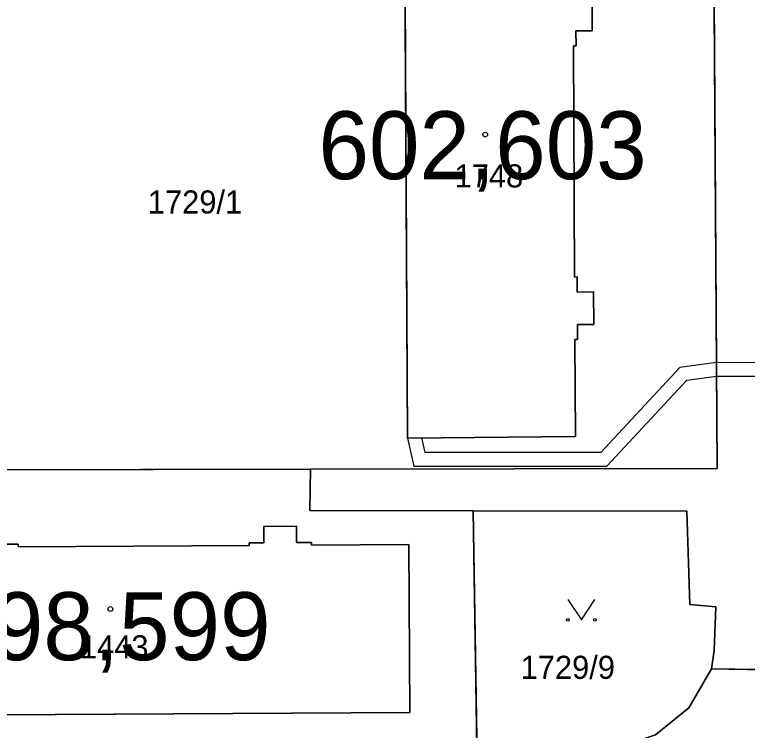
# Model space of a CAD drawing. Extents: x -689422 to -685210, y -987725 to -982160.
# Drawn here: x -687143.6 to -687089.7, y -985084.5 to -985031.8 of the extents above; entities that cross this region are included whole.
import ezdxf

# ---------------------------------------------------------------- set-up
doc = ezdxf.new("R2010")
doc.units = 0
for name, color, linetype in [('KN_Budovy', 7, 'Continuous'), ('KN_Budovy_cisla_domovni', 7, 'Continuous'), ('KN_Hranice_parcel', 7, 'Continuous'), ('KN_Parcelni cisla', 7, 'Continuous'), ('KN_Polygon parcely', 7, 'Continuous'), ('KN_POZEMKY_OSTATNI PLOCHA', 7, 'Continuous'), ('KN_POZEMKY_ZASTAVENA PLOCHA', 7, 'Continuous'), ('KN_VYUZITI_17_ostatni plocha_ostatni komunikace', 7, 'Continuous'), ('KN_VYUZITI_19_ostatni plocha_zelen', 7, 'Continuous'), ('KN_VYUZITI_26_ostatni plocha_jina plocha', 7, 'Continuous'), ('KN_Věcná břemena k části', 7, 'Continuous'), ('KN_Značky budov', 7, 'Continuous'), ('KN_Značky kultur', 7, 'Continuous')]:
    doc.layers.add(name, color=color, linetype=linetype)

msp = doc.modelspace()

# ---------------------------------------------------------------- linework, layer by layer
at = {"layer": 'KN_Budovy'}
for points in [[(-687102.19, -985051.14), (-687102.39, -985051.15), (-687102.48, -985034.12), (-687102.28, -985034.12), (-687102.29, -985033.02), (-687101.09, -985033.02), (-687101.1, -985030.61), (-687102.3, -985030.62), (-687102.31, -985029.52), (-687102.51, -985029.52), (-687102.56, -985019.14), (-687114.93, -985019.2), (-687114.7, -985063), (-687102.33, -985062.89), (-687102.37, -985055.75), (-687102.17, -985055.75), (-687102.17, -985054.65), (-687100.97, -985054.64), (-687100.99, -985052.24), (-687102.19, -985052.25)], [(-687158.06, -985083.46), (-687114.51, -985083.2), (-687114.6, -985070.85), (-687121.75, -985070.89), (-687121.76, -985070.69), (-687122.86, -985070.7), (-687122.86, -985069.5), (-687125.27, -985069.51), (-687125.26, -985070.71), (-687126.36, -985070.72), (-687126.36, -985070.92), (-687143.35, -985071.02), (-687143.35, -985070.82), (-687144.45, -985070.82), (-687144.46, -985069.62), (-687146.86, -985069.63), (-687146.85, -985070.84), (-687147.95, -985070.84), (-687147.95, -985071.04), (-687158.12, -985071.1)]]:
    msp.add_lwpolyline(points, close=True, dxfattribs=at)
at = {"layer": 'KN_Hranice_parcel'}
for p, q in [((-687109.55, -985088.16), (-687109.85, -985068.35)), ((-687085.57, -985080.1), (-687092.32, -985079.99))]:
    msp.add_line(p, q, dxfattribs=at)
for points in [[(-687121.83, -985065.3), (-687091.9, -985065.24), (-687092.26, -985008.75)], [(-687114.93, -985019.2), (-687114.7, -985063), (-687102.33, -985062.89), (-687102.37, -985055.75), (-687102.17, -985055.75), (-687102.17, -985054.65), (-687100.97, -985054.64), (-687100.99, -985052.24), (-687102.19, -985052.25), (-687102.19, -985051.14), (-687102.39, -985051.15), (-687102.48, -985034.12), (-687102.28, -985034.12), (-687102.29, -985033.02), (-687101.09, -985033.02), (-687101.1, -985030.61), (-687102.3, -985030.62), (-687102.31, -985029.52), (-687102.51, -985029.52), (-687102.56, -985019.14)], [(-687161.67, -985065.11), (-687146.86, -985065.35), (-687121.83, -985065.3)], [(-687109.85, -985068.35), (-687121.89, -985068.34), (-687121.83, -985065.3)], [(-687109.85, -985068.35), (-687094.12, -985068.38), (-687093.9, -985075.26), (-687091.99, -985075.42), (-687092.1, -985078.65), (-687092.32, -985079.99)], [(-687143.35, -985071.02), (-687143.35, -985070.82), (-687144.45, -985070.82), (-687144.46, -985069.62), (-687146.86, -985069.63), (-687146.85, -985070.84), (-687147.95, -985070.84), (-687147.95, -985071.04), (-687158.12, -985071.1), (-687158.06, -985083.46), (-687114.51, -985083.2), (-687114.6, -985070.85), (-687121.75, -985070.89), (-687121.76, -985070.69), (-687122.86, -985070.7), (-687122.86, -985069.5), (-687125.27, -985069.51), (-687125.26, -985070.71), (-687126.36, -985070.72), (-687126.36, -985070.92), (-687143.35, -985071.02)], [(-687092.32, -985079.99), (-687093.98, -985082.86), (-687096.43, -985084.86), (-687100.45, -985086.19), (-687104.32, -985086.69), (-687106.97, -985087.37), (-687109.55, -985088.16)]]:
    msp.add_lwpolyline(points, dxfattribs=at)
at = {"layer": 'KN_Polygon parcely'}
for points in [[(-687092.26, -985008.75), (-687092.25, -985003.03), (-687093.03, -984999.73), (-687094.63, -984997.09), (-687112.62, -984992.01), (-687113.36, -984993.66), (-687134.93, -984993.12), (-687134.93, -984991.18), (-687143.35, -984991.35), (-687141.46, -985030.23), (-687161.13, -985030.64), (-687161.67, -985065.11), (-687146.86, -985065.35), (-687121.83, -985065.3), (-687091.9, -985065.24)], [(-687100.99, -985052.24), (-687102.19, -985052.25), (-687102.19, -985051.14), (-687102.39, -985051.15), (-687102.48, -985034.12), (-687102.28, -985034.12), (-687102.29, -985033.02), (-687101.09, -985033.02), (-687101.1, -985030.61), (-687102.3, -985030.62), (-687102.31, -985029.52), (-687102.51, -985029.52), (-687102.56, -985019.14), (-687114.93, -985019.2), (-687114.7, -985063), (-687102.33, -985062.89), (-687102.37, -985055.75), (-687102.17, -985055.75), (-687102.17, -985054.65), (-687100.97, -985054.64)], [(-687162.57, -985065.19), (-687163.64, -985065.29), (-687163.19, -985085.88), (-687147.14, -985090.99), (-687115.3, -985090.76), (-687111.93, -985089.23), (-687109.55, -985088.16), (-687109.85, -985068.35), (-687121.89, -985068.34), (-687121.83, -985065.3), (-687146.86, -985065.35), (-687161.67, -985065.11)], [(-687109.85, -985068.35), (-687109.55, -985088.16), (-687106.97, -985087.37), (-687104.32, -985086.69), (-687100.45, -985086.19), (-687096.43, -985084.86), (-687093.98, -985082.86), (-687092.32, -985079.99), (-687092.1, -985078.65), (-687091.99, -985075.42), (-687093.9, -985075.26), (-687094.12, -985068.38)], [(-687143.35, -985071.02), (-687126.36, -985070.92), (-687126.36, -985070.72), (-687125.26, -985070.71), (-687125.27, -985069.51), (-687122.86, -985069.5), (-687122.86, -985070.7), (-687121.76, -985070.69), (-687121.75, -985070.89), (-687114.6, -985070.85), (-687114.51, -985083.2), (-687158.06, -985083.46), (-687158.12, -985071.1), (-687147.95, -985071.04), (-687147.95, -985070.84), (-687146.85, -985070.84), (-687146.86, -985069.63), (-687144.46, -985069.62), (-687144.45, -985070.82), (-687143.35, -985070.82)], [(-687143.35, -985071.02), (-687143.35, -985070.82), (-687144.45, -985070.82), (-687144.46, -985069.62), (-687146.86, -985069.63), (-687146.85, -985070.84), (-687147.95, -985070.84), (-687147.95, -985071.04), (-687158.12, -985071.1), (-687158.06, -985083.46), (-687114.51, -985083.2), (-687114.6, -985070.85), (-687121.75, -985070.89), (-687121.76, -985070.69), (-687122.86, -985070.7), (-687122.86, -985069.5), (-687125.27, -985069.51), (-687125.26, -985070.71), (-687126.36, -985070.72), (-687126.36, -985070.92)]]:
    msp.add_lwpolyline(points, close=True, dxfattribs=at)
for points in [[(-687086.26, -985008.71), (-687092.26, -985008.75), (-687091.9, -985065.24), (-687121.83, -985065.3), (-687121.89, -985068.34), (-687109.85, -985068.35), (-687094.12, -985068.38), (-687093.9, -985075.26), (-687091.99, -985075.42), (-687092.1, -985078.65), (-687092.32, -985079.99), (-687085.57, -985080.1)], [(-687101.1, -985030.61), (-687101.09, -985033.02), (-687102.29, -985033.02), (-687102.28, -985034.12), (-687102.48, -985034.12), (-687102.39, -985051.15), (-687102.19, -985051.14), (-687102.19, -985052.25), (-687100.99, -985052.24), (-687100.97, -985054.64), (-687102.17, -985054.65), (-687102.17, -985055.75), (-687102.37, -985055.75), (-687102.33, -985062.89), (-687114.7, -985063), (-687114.93, -985019.2)], [(-687080.53, -985085.27), (-687082.97, -985084), (-687084.66, -985082.27), (-687085.57, -985080.1), (-687092.32, -985079.99), (-687093.98, -985082.86), (-687096.43, -985084.86)]]:
    msp.add_lwpolyline(points, dxfattribs=at)
at = {"layer": 'KN_POZEMKY_OSTATNI PLOCHA'}
for p, q in [((-687091.9, -985065.24), (-687092.26, -985008.75)), ((-687092.26, -985008.75), (-687091.9, -985065.24)), ((-687114.93, -985019.2), (-687114.7, -985063)), ((-687101.09, -985033.02), (-687101.1, -985030.61)), ((-687102.28, -985034.12), (-687102.29, -985033.02)), ((-687102.29, -985033.02), (-687101.09, -985033.02)), ((-687102.39, -985051.15), (-687102.48, -985034.12)), ((-687102.48, -985034.12), (-687102.28, -985034.12)), ((-687102.19, -985051.14), (-687102.39, -985051.15)), ((-687102.19, -985052.25), (-687102.19, -985051.14)), ((-687100.99, -985052.24), (-687102.19, -985052.25)), ((-687100.97, -985054.64), (-687100.99, -985052.24)), ((-687102.17, -985054.65), (-687100.97, -985054.64)), ((-687102.17, -985055.75), (-687102.17, -985054.65)), ((-687102.33, -985062.89), (-687102.37, -985055.75)), ((-687102.37, -985055.75), (-687102.17, -985055.75)), ((-687114.7, -985063), (-687102.33, -985062.89)), ((-687121.83, -985065.3), (-687146.86, -985065.35)), ((-687146.86, -985065.35), (-687121.83, -985065.3)), ((-687121.89, -985068.34), (-687121.83, -985065.3)), ((-687121.83, -985065.3), (-687121.89, -985068.34)), ((-687121.83, -985065.3), (-687091.9, -985065.24)), ((-687091.9, -985065.24), (-687121.83, -985065.3)), ((-687109.85, -985068.35), (-687121.89, -985068.34)), ((-687121.89, -985068.34), (-687109.85, -985068.35)), ((-687094.12, -985068.38), (-687109.85, -985068.35)), ((-687109.85, -985068.35), (-687094.12, -985068.38)), ((-687109.55, -985088.16), (-687109.85, -985068.35)), ((-687109.85, -985068.35), (-687109.55, -985088.16)), ((-687093.9, -985075.26), (-687094.12, -985068.38)), ((-687094.12, -985068.38), (-687093.9, -985075.26)), ((-687122.86, -985069.5), (-687125.27, -985069.51)), ((-687125.27, -985069.51), (-687125.26, -985070.71)), ((-687122.86, -985070.7), (-687122.86, -985069.5)), ((-687143.35, -985070.82), (-687144.45, -985070.82)), ((-687143.35, -985071.02), (-687143.35, -985070.82)), ((-687126.36, -985070.92), (-687143.35, -985071.02)), ((-687125.26, -985070.71), (-687126.36, -985070.72)), ((-687126.36, -985070.72), (-687126.36, -985070.92)), ((-687121.76, -985070.69), (-687122.86, -985070.7)), ((-687121.75, -985070.89), (-687121.76, -985070.69)), ((-687114.6, -985070.85), (-687121.75, -985070.89)), ((-687114.51, -985083.2), (-687114.6, -985070.85)), ((-687091.99, -985075.42), (-687093.9, -985075.26)), ((-687093.9, -985075.26), (-687091.99, -985075.42)), ((-687092.1, -985078.65), (-687091.99, -985075.42)), ((-687091.99, -985075.42), (-687092.1, -985078.65)), ((-687092.32, -985079.99), (-687092.1, -985078.65)), ((-687092.1, -985078.65), (-687092.32, -985079.99)), ((-687093.98, -985082.86), (-687092.32, -985079.99)), ((-687092.32, -985079.99), (-687093.98, -985082.86)), ((-687092.32, -985079.99), (-687085.57, -985080.1)), ((-687085.57, -985080.1), (-687092.32, -985079.99)), ((-687096.43, -985084.86), (-687093.98, -985082.86)), ((-687093.98, -985082.86), (-687096.43, -985084.86)), ((-687158.06, -985083.46), (-687114.51, -985083.2))]:
    msp.add_line(p, q, dxfattribs=at)
at = {"layer": 'KN_POZEMKY_ZASTAVENA PLOCHA'}
for p, q in [((-687114.7, -985063), (-687114.93, -985019.2)), ((-687101.1, -985030.61), (-687101.09, -985033.02)), ((-687101.09, -985033.02), (-687102.29, -985033.02)), ((-687102.29, -985033.02), (-687102.28, -985034.12)), ((-687102.28, -985034.12), (-687102.48, -985034.12)), ((-687102.48, -985034.12), (-687102.39, -985051.15)), ((-687102.39, -985051.15), (-687102.19, -985051.14)), ((-687102.19, -985051.14), (-687102.19, -985052.25)), ((-687102.19, -985052.25), (-687100.99, -985052.24)), ((-687100.99, -985052.24), (-687100.97, -985054.64)), ((-687100.97, -985054.64), (-687102.17, -985054.65)), ((-687102.17, -985054.65), (-687102.17, -985055.75)), ((-687102.17, -985055.75), (-687102.37, -985055.75)), ((-687102.37, -985055.75), (-687102.33, -985062.89)), ((-687102.33, -985062.89), (-687114.7, -985063)), ((-687125.27, -985069.51), (-687122.86, -985069.5)), ((-687125.26, -985070.71), (-687125.27, -985069.51)), ((-687122.86, -985069.5), (-687122.86, -985070.7)), ((-687144.45, -985070.82), (-687143.35, -985070.82)), ((-687143.35, -985070.82), (-687143.35, -985071.02)), ((-687143.35, -985071.02), (-687126.36, -985070.92)), ((-687126.36, -985070.72), (-687125.26, -985070.71)), ((-687126.36, -985070.92), (-687126.36, -985070.72)), ((-687122.86, -985070.7), (-687121.76, -985070.69)), ((-687121.76, -985070.69), (-687121.75, -985070.89)), ((-687121.75, -985070.89), (-687114.6, -985070.85)), ((-687114.6, -985070.85), (-687114.51, -985083.2)), ((-687114.51, -985083.2), (-687158.06, -985083.46))]:
    msp.add_line(p, q, dxfattribs=at)
at = {"layer": 'KN_VYUZITI_17_ostatni plocha_ostatni komunikace'}
for p, q in [((-687091.9, -985065.24), (-687092.26, -985008.75)), ((-687121.89, -985068.34), (-687121.83, -985065.3)), ((-687121.83, -985065.3), (-687091.9, -985065.24)), ((-687109.85, -985068.35), (-687121.89, -985068.34)), ((-687094.12, -985068.38), (-687109.85, -985068.35)), ((-687093.9, -985075.26), (-687094.12, -985068.38)), ((-687091.99, -985075.42), (-687093.9, -985075.26)), ((-687092.1, -985078.65), (-687091.99, -985075.42)), ((-687092.32, -985079.99), (-687092.1, -985078.65)), ((-687093.98, -985082.86), (-687092.32, -985079.99)), ((-687092.32, -985079.99), (-687085.57, -985080.1)), ((-687085.57, -985080.1), (-687092.32, -985079.99)), ((-687096.43, -985084.86), (-687093.98, -985082.86))]:
    msp.add_line(p, q, dxfattribs=at)
at = {"layer": 'KN_VYUZITI_19_ostatni plocha_zelen'}
for p, q in [((-687109.85, -985068.35), (-687094.12, -985068.38)), ((-687109.55, -985088.16), (-687109.85, -985068.35)), ((-687094.12, -985068.38), (-687093.9, -985075.26)), ((-687093.9, -985075.26), (-687091.99, -985075.42)), ((-687091.99, -985075.42), (-687092.1, -985078.65)), ((-687092.1, -985078.65), (-687092.32, -985079.99)), ((-687092.32, -985079.99), (-687093.98, -985082.86)), ((-687093.98, -985082.86), (-687096.43, -985084.86))]:
    msp.add_line(p, q, dxfattribs=at)
at = {"layer": 'KN_VYUZITI_26_ostatni plocha_jina plocha'}
for p, q in [((-687092.26, -985008.75), (-687091.9, -985065.24)), ((-687114.93, -985019.2), (-687114.7, -985063)), ((-687101.09, -985033.02), (-687101.1, -985030.61)), ((-687102.28, -985034.12), (-687102.29, -985033.02)), ((-687102.29, -985033.02), (-687101.09, -985033.02)), ((-687102.39, -985051.15), (-687102.48, -985034.12)), ((-687102.48, -985034.12), (-687102.28, -985034.12)), ((-687102.19, -985051.14), (-687102.39, -985051.15)), ((-687102.19, -985052.25), (-687102.19, -985051.14)), ((-687100.99, -985052.24), (-687102.19, -985052.25)), ((-687100.97, -985054.64), (-687100.99, -985052.24)), ((-687102.17, -985054.65), (-687100.97, -985054.64)), ((-687102.17, -985055.75), (-687102.17, -985054.65)), ((-687102.33, -985062.89), (-687102.37, -985055.75)), ((-687102.37, -985055.75), (-687102.17, -985055.75)), ((-687114.7, -985063), (-687102.33, -985062.89)), ((-687121.83, -985065.3), (-687146.86, -985065.35)), ((-687146.86, -985065.35), (-687121.83, -985065.3)), ((-687121.83, -985065.3), (-687121.89, -985068.34)), ((-687091.9, -985065.24), (-687121.83, -985065.3)), ((-687121.89, -985068.34), (-687109.85, -985068.35)), ((-687109.85, -985068.35), (-687109.55, -985088.16)), ((-687122.86, -985069.5), (-687125.27, -985069.51)), ((-687125.27, -985069.51), (-687125.26, -985070.71)), ((-687122.86, -985070.7), (-687122.86, -985069.5)), ((-687143.35, -985070.82), (-687144.45, -985070.82)), ((-687143.35, -985071.02), (-687143.35, -985070.82)), ((-687126.36, -985070.92), (-687143.35, -985071.02)), ((-687125.26, -985070.71), (-687126.36, -985070.72)), ((-687126.36, -985070.72), (-687126.36, -985070.92)), ((-687121.76, -985070.69), (-687122.86, -985070.7)), ((-687121.75, -985070.89), (-687121.76, -985070.69)), ((-687114.6, -985070.85), (-687121.75, -985070.89)), ((-687114.51, -985083.2), (-687114.6, -985070.85)), ((-687158.06, -985083.46), (-687114.51, -985083.2))]:
    msp.add_line(p, q, dxfattribs=at)
at = {"layer": 'KN_Věcná břemena k části'}
msp.add_lwpolyline([(-687071.31, -985075.17), (-687071.33, -985073.95), (-687071.75, -985073.9), (-687071.85, -985062.31), (-687073.19, -985057.43), (-687076.54, -985054), (-687083.48, -985057.48), (-687084.97, -985057.48), (-687091.95, -985057.45), (-687094.63, -985057.8), (-687100.45, -985064.07), (-687113.4, -985064.07), (-687113.63, -985062.99), (-687114.7, -985063), (-687114.22, -985065.07), (-687100.01, -985065.07), (-687094.13, -985058.74), (-687091.94, -985058.44), (-687085.42, -985058.45), (-687083.2, -985058.46), (-687076.74, -985055.22), (-687074.09, -985057.95), (-687072.85, -985062.45), (-687072.75, -985074.8)], close=True, dxfattribs=at)
at = {"layer": 'KN_Značky budov'}
for centre in [(-687108.967, -985040.659), (-687136.567, -985075.589)]:
    msp.add_circle(centre, 0.175, dxfattribs=at)
at = {"layer": 'KN_Značky kultur'}
msp.add_lwpolyline([(-687102.89, -985074.889), (-687101.89, -985076.39), (-687100.89, -985074.889)], dxfattribs=at)
for centre in [(-687102.89, -985076.389), (-687100.89, -985076.389)]:
    msp.add_circle(centre, 0.1, dxfattribs=at)

# ---------------------------------------------------------------- texts
at = {"layer": 'KN_Budovy_cisla_domovni'}
for s, p in [('602,603', (-687121.249, -985043.944)), ('598,599', (-687148.947, -985079.354))]:
    msp.add_text(s, height=5, dxfattribs=at).set_placement(p)
at = {"layer": 'KN_Parcelni cisla'}
for s, p in [('1748', (-687111.23, -985044.55)), ('1729/1', (-687133.817, -985046.47)), ('1443', (-687138.82, -985079.22)), ('1729/9', (-687106.367, -985080.73))]:
    msp.add_text(s, height=1.7, dxfattribs=at).set_placement(p)

doc.saveas('drawing.dxf')
